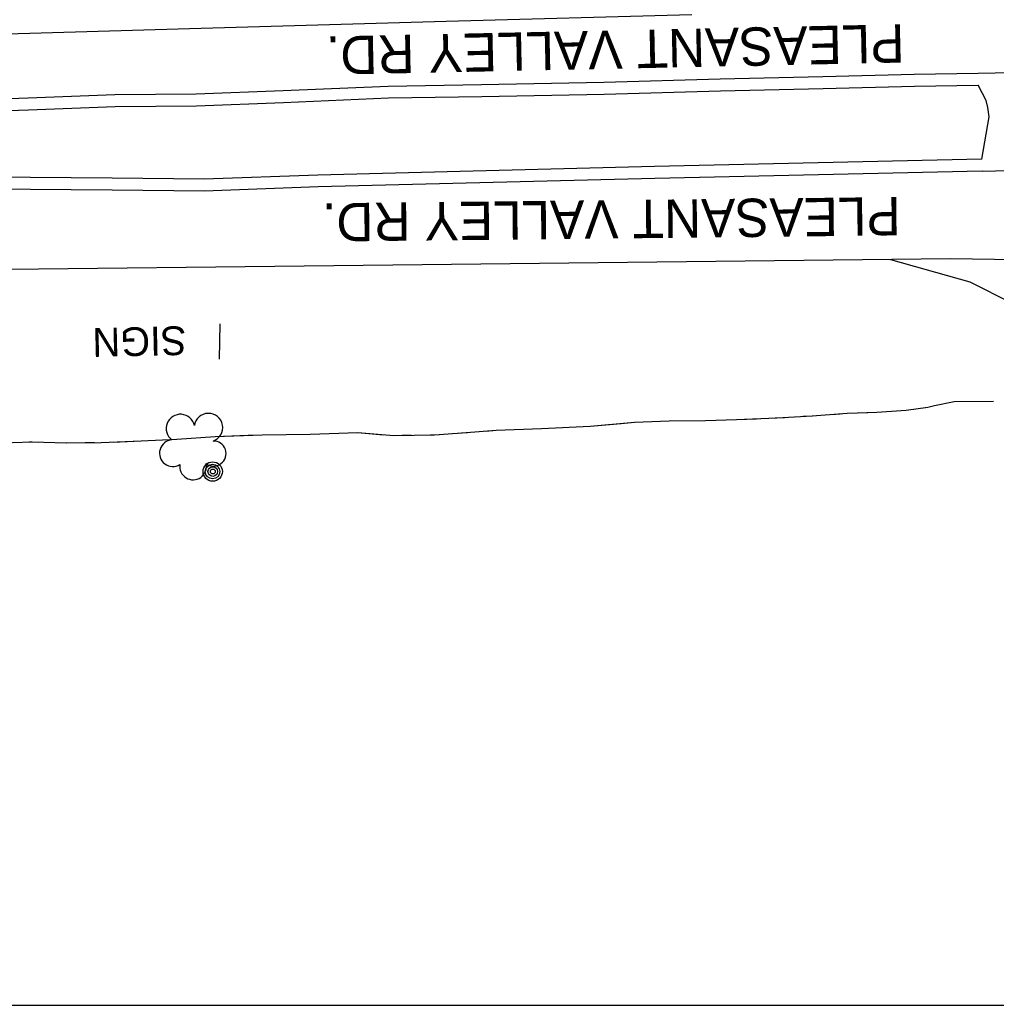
# Model space of a CAD drawing. Extents: x 353423 to 364002, y 127000 to 201942.
# Drawn here: x 359175.7 to 359379.5, y 158500 to 158705.6 of the extents above; entities that cross this region are included whole.
import ezdxf

# ---------------------------------------------------------------- set-up
doc = ezdxf.new("R2010")
doc.units = 0
for name, color, linetype in [('E_DTM_SlopeTop', 7, 'Continuous'), ('E_FEN_Generic', 7, 'Continuous'), ('E_LAND_BrushLine', 7, 'Continuous'), ('E_LAND_TreeLine', 7, 'Continuous'), ('E_MISCPROP', 7, 'Continuous'), ('E_RW_IP', 7, 'Continuous'), ('E_STRUCT_WingWall', 7, 'Continuous')]:
    doc.layers.add(name, color=color, linetype=linetype)

msp = doc.modelspace()

# ---------------------------------------------------------------- linework, layer by layer
at = {"layer": 'E_DTM_SlopeTop'}
for points in [[(359315.94, 158706.69), (359264.69, 158705.27), (359211.14, 158703.76), (359142.02, 158701.69), (359096.46, 158700.28), (359026.11, 158698.08), (358982.46, 158696.53), (358949.33, 158695.12), (358918.7, 158693.57), (358889.96, 158691.98), (358862.5, 158690.75), (358830.13, 158689.02), (358794.08, 158687.16), (358790.78, 158687.05)], [(359375.7, 158694.5), (359418.45, 158695.3)], [(358964.43, 158680.21), (358964.38, 158682.71), (359003.57, 158683.61), (359044.86, 158685.02), (359081.83, 158686.25), (359101.37, 158687.04), (359117.51, 158687.36), (359135.77, 158687.96), (359154.38, 158688.54), (359177.45, 158689.37), (359195.57, 158690.01), (359212.55, 158690.18), (359230.66, 158690.88), (359252.59, 158691.81), (359272.09, 158692.14), (359297.6, 158692.58), (359321.86, 158693.32), (359343.29, 158693.77), (359362.39, 158694.26), (359375.7, 158694.5)], [(358964.43, 158680.21), (359003.64, 158681.11), (359044.94, 158682.52), (359081.92, 158683.75), (359101.44, 158684.54), (359117.58, 158684.86), (359135.85, 158685.46), (359154.47, 158686.05), (359177.54, 158686.87), (359195.62, 158687.51), (359212.61, 158687.68), (359230.76, 158688.38), (359252.66, 158689.31), (359272.13, 158689.64), (359297.65, 158690.08), (359321.92, 158690.82), (359343.34, 158691.27), (359362.44, 158691.76), (359375.74, 158692)], [(359376.47, 158676.57), (359378.02, 158685.37), (359377.71, 158687.34), (359377.39, 158688.81), (359375.74, 158692)], [(359376.47, 158676.57), (359308.2, 158674.99), (359237.92, 158673.24), (359214.23, 158672.4), (359195, 158672.6), (359152.33, 158672.92), (359108.49, 158673.31), (359067.94, 158673.77), (359030.63, 158673.9), (359002.05, 158674.08), (358976.81, 158674.23), (358964.7, 158673.98)], [(359376.53, 158674.07), (359418.67, 158675.07)], [(359376.53, 158674.07), (359308.26, 158672.49), (359238, 158670.75), (359214.26, 158669.9), (359194.98, 158670.1), (359152.31, 158670.42), (359108.47, 158670.81), (359067.92, 158671.27), (359030.62, 158671.4), (359002.03, 158671.58), (358976.83, 158671.73), (358964.75, 158671.48), (358964.7, 158673.98)], [(359411.29, 158655.13), (359369.93, 158655.73), (359253.54, 158654.46), (359154.97, 158653.29), (359045.33, 158654.65), (358975.37, 158655.43), (358929.33, 158656.73), (358860.61, 158655.49), (358813.61, 158656.07), (358792.16, 158655.73)]]:
    msp.add_lwpolyline(points, dxfattribs=at)
at = {"layer": 'E_FEN_Generic'}
for centre, radius, start, end in [((359209.25, 158620.35), 2.97, 11.4515, 232.6854), ((359215.1, 158620.54), 2.97, 289.1023, 172.0756), ((359207.67, 158615.21), 2.78, 94.4224, 302.1954), ((359216.16, 158615.12), 2.61, 233.8075, 91.7402), ((359211.89, 158612.43), 2.78, 171.0994, 12.1105)]:
    msp.add_arc(centre, radius, start, end, dxfattribs=at)
at = {"layer": 'E_LAND_BrushLine'}
msp.add_line((359217.49, 158642.17), (359217.36, 158634.83), dxfattribs=at)
for centre, radius in [((359215.99, 158611.37), 2.02), ((359215.97, 158611.37), 1.52), ((359216.01, 158611.37), 1.01), ((359216.01, 158611.37), 0.502)]:
    msp.add_circle(centre, radius, dxfattribs=at)
at = {"layer": 'E_LAND_TreeLine'}
msp.add_line((358500, 158500), (362500, 158500), dxfattribs=at)
msp.add_line((358500, 158500), (362500, 158500), dxfattribs=at)
at = {"layer": 'E_MISCPROP'}
msp.add_lwpolyline([(359357.45, 158655.6), (359373.98, 158650.98), (359382.68, 158646.58), (359387.79, 158642.71), (359392.73, 158636.46), (359394.95, 158629.75), (359395.18, 158624.69), (359394.71, 158618.06), (359392.65, 158612.52), (359390.19, 158606.24), (359387.77, 158600.61), (359385.81, 158596.13)], dxfattribs=at)
at = {"layer": 'E_STRUCT_WingWall'}
for points in [[(359170.06, 158617.32), (359178.33, 158617.57), (359185.38, 158617.37), (359192.72, 158617.43), (359201.04, 158617.76), (359208.52, 158618.14), (359216.48, 158618.69), (359226.28, 158619.04), (359236.33, 158619.2), (359246.24, 158619.48), (359253.75, 158618.9), (359262.29, 158619.06), (359268.85, 158619.49), (359275.11, 158619.99), (359284.6, 158620.36), (359294.77, 158620.83), (359304, 158621.66), (359311.21, 158621.92), (359318.8, 158622.02), (359325.29, 158622.22), (359333.7, 158622.57), (359341.08, 158623), (359348.37, 158623.54), (359354.55, 158623.79), (359360.69, 158624.2), (359365.24, 158624.83), (359366.59, 158625.14), (359370.7, 158625.99), (359378.9, 158626.07)], [(359350.83, 158623.64), (359354.55, 158623.79), (359360.69, 158624.2), (359365.24, 158624.83), (359366.59, 158625.14), (359370.7, 158625.99), (359378.9, 158626.07)], [(359339.16, 158622.89), (359341.08, 158623), (359341.11, 158623)], [(359344.99, 158623.29), (359346.94, 158623.44)], [(359273.01, 158619.82), (359275.11, 158619.99), (359284.6, 158620.36), (359294.77, 158620.83), (359301.21, 158621.41)], [(359301.21, 158621.41), (359304, 158621.66), (359311.21, 158621.92), (359318.8, 158622.02), (359325.29, 158622.22), (359329.43, 158622.39)], [(359333.33, 158622.55), (359333.7, 158622.57), (359335.27, 158622.66)], [(359195.19, 158617.53), (359201.04, 158617.76), (359208.52, 158618.14), (359216.48, 158618.69), (359223.4, 158618.93)], [(359223.4, 158618.93), (359226.28, 158619.04), (359236.33, 158619.2), (359246.24, 158619.48), (359251.62, 158619.06)], [(359255.51, 158618.93), (359257.46, 158618.97)], [(359261.35, 158619.04), (359262.29, 158619.06), (359263.3, 158619.13)], [(359267.18, 158619.38), (359268.85, 158619.49), (359269.13, 158619.51)], [(359177.67, 158617.55), (359178.33, 158617.57), (359179.61, 158617.53)], [(359183.51, 158617.42), (359185.38, 158617.37), (359185.45, 158617.37)], [(359189.35, 158617.4), (359191.3, 158617.42)]]:
    msp.add_lwpolyline(points, dxfattribs=at)

# ---------------------------------------------------------------- texts
at = {"layer": 'E_LAND_BrushLine'}
msp.add_text('SIGN', height=6, rotation=181.3031, dxfattribs=at).set_placement((359210.43, 158641.72))
at = {"layer": 'E_RW_IP'}
for rotation, p in [(181.2244, (359360.25, 158704.71)), (180.6251, (359359.48, 158668.65))]:
    msp.add_text('PLEASANT VALLEY RD.', height=8, rotation=rotation, dxfattribs=at).set_placement(p)

doc.saveas('drawing.dxf')
